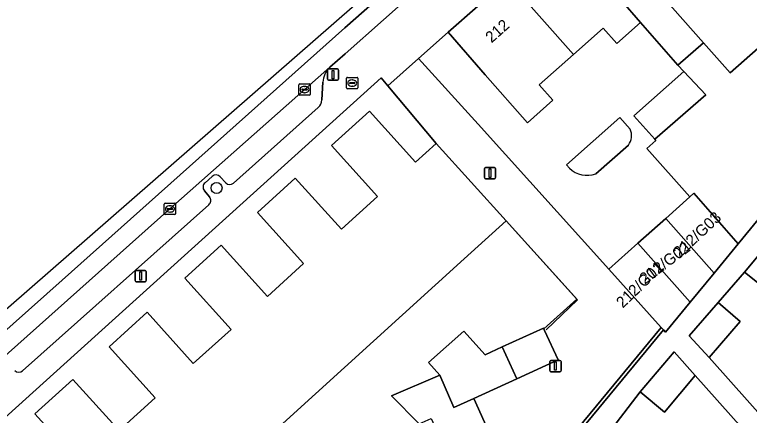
# Model space of a CAD drawing. Extents: x 162172 to 163187, y 382874 to 383685.
# Drawn here: x 162730.1 to 162795.1, y 383572.5 to 383607.9 of the extents above; entities that cross this region are included whole.
import ezdxf

# ---------------------------------------------------------------- set-up
doc = ezdxf.new("R2010")
doc.units = 0
for name, color, linetype in [('IMGEO_Boom', 7, 'Continuous'), ('IMGEO_Brandkraan', 7, 'Continuous'), ('IMGEO_Erf', 7, 'Continuous'), ('IMGEO_Hek', 7, 'Continuous'), ('IMGEO_Kolk', 7, 'Continuous'), ('IMGEO_Lichtmast', 7, 'Continuous'), ('IMGEO_Muur', 7, 'Continuous'), ('IMGEO_Pand', 7, 'Continuous'), ('IMGEO_Pand_nummerreeks', 7, 'Continuous'), ('IMGEO_Parkeervlak_open', 7, 'Continuous'), ('IMGEO_Rijbaan_lokaal_gesloten', 7, 'Continuous'), ('IMGEO_Rijbaan_lokaal_open', 7, 'Continuous'), ('IMGEO_Voetpad_open', 7, 'Continuous')]:
    doc.layers.add(name, color=color, linetype=linetype)

msp = doc.modelspace()

# ---------------------------------------------------------------- linework, layer by layer
at = {"layer": 'IMGEO_Boom'}
msp.add_circle((162747.947, 383592.599), 0.489, dxfattribs=at)
at = {"layer": 'IMGEO_Brandkraan'}
for p, q in [((162759.45, 383601.44), (162759.45, 383602.292)), ((162759.525, 383602.366), (162760.377, 383602.366)), ((162759.938, 383602.146), (162759.963, 383602.146)), ((162760.451, 383602.292), (162760.451, 383601.44)), ((162760.377, 383601.366), (162759.525, 383601.366)), ((162759.709, 383601.86), (162759.709, 383601.872)), ((162760.147, 383601.823), (162759.749, 383601.823)), ((162759.752, 383601.909), (162760.15, 383601.909)), ((162759.961, 383601.586), (162759.936, 383601.586)), ((162760.193, 383601.872), (162760.193, 383601.86))]:
    msp.add_line(p, q, dxfattribs=at)
for points in [[(162759.45, 383601.44), (162759.45, 383602.292)], [(162759.525, 383602.366), (162760.377, 383602.366)], [(162760.451, 383602.292), (162760.451, 383601.44)], [(162760.377, 383601.366), (162759.525, 383601.366)]]:
    msp.add_lwpolyline(points, dxfattribs=at)
for centre, radius, start, end in [((162759.527, 383602.29), 0.0765, 91.55205, 178.44795), ((162759.527, 383602.29), 0.0765, 91.55205, 178.44795), ((162760.375, 383602.29), 0.0765, 1.55205, 88.44795), ((162760.375, 383602.29), 0.0765, 1.55205, 88.44795), ((162759.527, 383601.442), 0.0765, 181.55205, 268.44795), ((162759.527, 383601.442), 0.0765, 181.55205, 268.44795), ((162759.749, 383601.869), 0.0403, 85.87752, 175.75265), ((162759.746, 383601.859), 0.0366, 178.93798, 274.71019), ((162760.15, 383601.866), 0.043, 264.86636, 352.45326), ((162760.154, 383601.871), 0.0386, 1.73085, 96.63898), ((162760.375, 383601.442), 0.0765, 271.55205, 358.44795), ((162760.375, 383601.442), 0.0765, 271.55205, 358.44795)]:
    msp.add_arc(centre, radius, start, end, dxfattribs=at)
for centre, major_axis, ratio, start_param, end_param in [((162759.937, 383601.866), (-0.387, 0.002), 0.722429, 4.712389, 7.853982), ((162759.962, 383601.866), (-0.39, 0.002), 0.717154, 1.570796, 4.712389)]:
    msp.add_ellipse(centre, major_axis=major_axis, ratio=ratio, start_param=start_param, end_param=end_param, dxfattribs=at)
at = {"layer": 'IMGEO_Erf'}
for points in [[(162795.627, 383612.514), (162792.557, 383615.988), (162792.397, 383615.846), (162786.462, 383610.601), (162791.028, 383605.434), (162793.394, 383602.757), (162799.063, 383607.768), (162800.509, 383606.156), (162800.881, 383606.569)], [(162789.278, 383602.881), (162788.745, 383603.444), (162785.463, 383607.222), (162783.359, 383605.362), (162782.158, 383606.722), (162779.518, 383604.389), (162776.487, 383601.71), (162777.692, 383600.347), (162775.442, 383598.359), (162771.695, 383602.598), (162768.445, 383606.355), (162765.814, 383604.025), (162771.076, 383598.223), (162782.64, 383585.421), (162785.229, 383587.708), (162787.701, 383589.893), (162789.813, 383591.807), (162786.023, 383596.096), (162786.81, 383596.791), (162786.713, 383596.901), (162784.871, 383598.985)]]:
    msp.add_lwpolyline(points, close=True, dxfattribs=at)
for points in [[(162735.969, 383568.132), (162731.883, 383572.648), (162735.239, 383575.681), (162739.325, 383571.165), (162742.528, 383574.047), (162738.442, 383578.563), (162741.797, 383581.609), (162745.883, 383577.093), (162749.227, 383580.104), (162745.141, 383584.62), (162748.36, 383587.531), (162752.446, 383583.015), (162755.652, 383585.916), (162751.566, 383590.432), (162754.915, 383593.462), (162759.001, 383588.946), (162762.197, 383591.837), (162758.111, 383596.353), (162761.47, 383599.392), (162765.553, 383594.88), (162767.362, 383596.517), (162763.095, 383601.608), (162762.794, 383601.985), (162762.497, 383602.315), (162717.92, 383562.116)], [(162779.165, 383594.355), (162778.918, 383594.653), (162783.624, 383598.831)], [(162783.624, 383598.831), (162784.544, 383597.794)], [(162784.386, 383596.388), (162781.496, 383593.852)], [(162765.857, 383571.765), (162763.423, 383574.226), (162767.691, 383576.05), (162766.699, 383577.159), (162769.819, 383579.948), (162771.697, 383577.848), (162773.224, 383578.546), (162776.869, 383580.212), (162776.901, 383580.142), (162779.818, 383582.781), (162773.559, 383589.683), (162769.856, 383586.324), (162740.673, 383559.855)], [(162796.691, 383583.537), (162794.657, 383585.167), (162792.315, 383582.468), (162794.256, 383580.795), (162791.527, 383577.627), (162796.798, 383571.709)], [(162799.523, 383565.692), (162790.288, 383576.032), (162787.563, 383572.784), (162785.432, 383574.572), (162783.3, 383571.802), (162785.251, 383570.139), (162782.759, 383567.215), (162780.267, 383564.291), (162778.317, 383565.954), (162769.478, 383555.485), (162771.261, 383553.6), (162768.748, 383551.084), (162766.964, 383552.97), (162759.834, 383545.997), (162755.032, 383541.389), (162744.224, 383530.511)]]:
    msp.add_lwpolyline(points, dxfattribs=at)
for centre, radius, start, end in [((162783.222, 383597.231), 1.437, 324.09757, 23.07895), ((162780.717, 383595.896), 2.188, 224.79747, 290.84856)]:
    msp.add_arc(centre, radius, start, end, dxfattribs=at)
at = {"layer": 'IMGEO_Hek'}
msp.add_lwpolyline([(162787.472, 383580.054), (162770.189, 383559.114), (162736.009, 383524.817), (162699.363, 383488.421)], dxfattribs=at)
at = {"layer": 'IMGEO_Kolk'}
for p, q in [((162755.235, 383600.867), (162755.235, 383601.719)), ((162755.31, 383601.793), (162756.162, 383601.793)), ((162755.494, 383601.287), (162755.494, 383601.299)), ((162755.537, 383601.336), (162755.935, 383601.336)), ((162755.723, 383601.573), (162755.748, 383601.573)), ((162755.978, 383601.299), (162755.978, 383601.287)), ((162756.236, 383601.719), (162756.236, 383600.867)), ((162756.162, 383600.793), (162755.31, 383600.793)), ((162755.932, 383601.25), (162755.534, 383601.25)), ((162755.746, 383601.013), (162755.721, 383601.013)), ((162743.323, 383590.319), (162743.323, 383591.171)), ((162743.398, 383591.245), (162744.25, 383591.245)), ((162743.811, 383591.025), (162743.836, 383591.025)), ((162744.324, 383591.171), (162744.324, 383590.319)), ((162744.25, 383590.245), (162743.398, 383590.245)), ((162743.582, 383590.739), (162743.582, 383590.751)), ((162744.02, 383590.702), (162743.622, 383590.702)), ((162743.625, 383590.788), (162744.023, 383590.788)), ((162743.834, 383590.465), (162743.809, 383590.465)), ((162744.066, 383590.751), (162744.066, 383590.739))]:
    msp.add_line(p, q, dxfattribs=at)
for points in [[(162755.235, 383600.867), (162755.235, 383601.719)], [(162755.31, 383601.793), (162756.162, 383601.793)], [(162756.236, 383601.719), (162756.236, 383600.867)], [(162756.162, 383600.793), (162755.31, 383600.793)], [(162743.323, 383590.319), (162743.323, 383591.171)], [(162743.398, 383591.245), (162744.25, 383591.245)], [(162744.324, 383591.171), (162744.324, 383590.319)], [(162744.25, 383590.245), (162743.398, 383590.245)]]:
    msp.add_lwpolyline(points, dxfattribs=at)
for centre, radius, start, end in [((162755.312, 383601.717), 0.0765, 91.55205, 178.44795), ((162755.312, 383601.717), 0.0765, 91.55205, 178.44795), ((162755.534, 383601.296), 0.0403, 85.87752, 175.75265), ((162755.531, 383601.286), 0.0366, 178.93798, 274.71019), ((162755.935, 383601.293), 0.043, 264.86636, 352.45326), ((162755.939, 383601.298), 0.0386, 1.73085, 96.63898), ((162756.16, 383601.717), 0.0765, 1.55205, 88.44795), ((162756.16, 383601.717), 0.0765, 1.55205, 88.44795), ((162755.312, 383600.869), 0.0765, 181.55205, 268.44795), ((162755.312, 383600.869), 0.0765, 181.55205, 268.44795), ((162756.16, 383600.869), 0.0765, 271.55205, 358.44795), ((162756.16, 383600.869), 0.0765, 271.55205, 358.44795), ((162743.4, 383591.169), 0.0765, 91.55205, 178.44795), ((162743.4, 383591.169), 0.0765, 91.55205, 178.44795), ((162744.248, 383591.169), 0.0765, 1.55205, 88.44795), ((162744.248, 383591.169), 0.0765, 1.55205, 88.44795), ((162743.4, 383590.321), 0.0765, 181.55205, 268.44795), ((162743.4, 383590.321), 0.0765, 181.55205, 268.44795), ((162743.622, 383590.748), 0.0403, 85.87752, 175.75265), ((162743.619, 383590.738), 0.0366, 178.93798, 274.71019), ((162744.023, 383590.745), 0.043, 264.86636, 352.45326), ((162744.027, 383590.75), 0.0386, 1.73085, 96.63898), ((162744.248, 383590.321), 0.0765, 271.55205, 358.44795), ((162744.248, 383590.321), 0.0765, 271.55205, 358.44795)]:
    msp.add_arc(centre, radius, start, end, dxfattribs=at)
for centre, major_axis, ratio, start_param, end_param in [((162755.722, 383601.293), (-0.387, 0.002), 0.722429, 4.712389, 7.853982), ((162755.747, 383601.293), (-0.39, 0.002), 0.717154, 1.570796, 4.712389), ((162743.81, 383590.745), (-0.387, 0.002), 0.722429, 4.712389, 7.853982), ((162743.835, 383590.745), (-0.39, 0.002), 0.717154, 1.570796, 4.712389)]:
    msp.add_ellipse(centre, major_axis=major_axis, ratio=ratio, start_param=start_param, end_param=end_param, dxfattribs=at)
at = {"layer": 'IMGEO_Lichtmast'}
for p, q in [((162757.748, 383602.216), (162757.748, 383603.016)), ((162757.748, 383603.016), (162757.748, 383602.216)), ((162757.848, 383603.116), (162758.638, 383603.116)), ((162758.638, 383603.116), (162757.848, 383603.116)), ((162758.738, 383603.016), (162758.738, 383602.216)), ((162758.738, 383602.216), (162758.738, 383603.016)), ((162758.638, 383602.116), (162757.848, 383602.116)), ((162757.848, 383602.116), (162758.638, 383602.116)), ((162771.641, 383593.509), (162771.641, 383594.309)), ((162771.641, 383594.309), (162771.641, 383593.509)), ((162771.741, 383594.409), (162772.531, 383594.409)), ((162772.531, 383594.409), (162771.741, 383594.409)), ((162772.631, 383594.309), (162772.631, 383593.509)), ((162772.631, 383593.509), (162772.631, 383594.309)), ((162772.531, 383593.409), (162771.741, 383593.409)), ((162771.741, 383593.409), (162772.531, 383593.409)), ((162740.74, 383584.411), (162740.74, 383585.211)), ((162740.74, 383585.211), (162740.74, 383584.411)), ((162740.84, 383585.311), (162741.63, 383585.311)), ((162741.63, 383585.311), (162740.84, 383585.311)), ((162741.73, 383585.211), (162741.73, 383584.411)), ((162741.73, 383584.411), (162741.73, 383585.211)), ((162741.63, 383584.311), (162740.84, 383584.311)), ((162740.84, 383584.311), (162741.63, 383584.311)), ((162777.433, 383576.458), (162777.433, 383577.258)), ((162777.433, 383577.258), (162777.433, 383576.458)), ((162777.533, 383577.358), (162778.323, 383577.358)), ((162778.323, 383577.358), (162777.533, 383577.358)), ((162778.423, 383577.258), (162778.423, 383576.458)), ((162778.423, 383576.458), (162778.423, 383577.258)), ((162778.323, 383576.358), (162777.533, 383576.358)), ((162777.533, 383576.358), (162778.323, 383576.358))]:
    msp.add_line(p, q, dxfattribs=at)
for points in [[(162758.168, 383602.991), (162758.318, 383602.991), (162758.318, 383602.241), (162758.168, 383602.241), (162758.168, 383602.991)], [(162772.061, 383594.284), (162772.211, 383594.284), (162772.211, 383593.534), (162772.061, 383593.534), (162772.061, 383594.284)], [(162741.16, 383585.186), (162741.31, 383585.186), (162741.31, 383584.436), (162741.16, 383584.436), (162741.16, 383585.186)], [(162777.853, 383577.233), (162778.003, 383577.233), (162778.003, 383576.483), (162777.853, 383576.483), (162777.853, 383577.233)]]:
    msp.add_lwpolyline(points, dxfattribs=at)
for centre, start, end in [((162757.848, 383603.016), 90, 180), ((162757.848, 383603.016), 90, 180), ((162758.638, 383603.016), 0, 90), ((162758.638, 383603.016), 360, 90), ((162757.848, 383602.216), 180, 270), ((162757.848, 383602.216), 180, 270), ((162758.638, 383602.216), 270, 0), ((162758.638, 383602.216), 270, 0), ((162771.741, 383594.309), 90, 180), ((162771.741, 383594.309), 90, 180), ((162772.531, 383594.309), 0, 90), ((162772.531, 383594.309), 360, 90), ((162771.741, 383593.509), 180, 270), ((162771.741, 383593.509), 180, 270), ((162772.531, 383593.509), 270, 0), ((162772.531, 383593.509), 270, 0), ((162740.84, 383585.211), 90, 180), ((162740.84, 383585.211), 90, 180), ((162741.63, 383585.211), 0, 90), ((162741.63, 383585.211), 360, 90), ((162740.84, 383584.411), 180, 270), ((162740.84, 383584.411), 180, 270), ((162741.63, 383584.411), 270, 0), ((162741.63, 383584.411), 270, 0), ((162777.533, 383577.258), 90, 180), ((162777.533, 383577.258), 90, 180), ((162778.323, 383577.258), 0, 90), ((162778.323, 383577.258), 360, 90), ((162777.533, 383576.458), 180, 270), ((162777.533, 383576.458), 180, 270), ((162778.323, 383576.458), 270, 0), ((162778.323, 383576.458), 270, 0)]:
    msp.add_arc(centre, 0.1, start, end, dxfattribs=at)
at = {"layer": 'IMGEO_Muur'}
for points in [[(162771.076, 383598.223), (162782.64, 383585.421)], [(162773.559, 383589.683), (162779.87, 383582.724), (162777.104, 383580.074)]]:
    msp.add_lwpolyline(points, dxfattribs=at)
at = {"layer": 'IMGEO_Pand'}
for points in [[(162792.397, 383615.846), (162792.557, 383615.988), (162786.75, 383622.559), (162778.49, 383615.247), (162785.463, 383607.222), (162788.745, 383603.444), (162791.028, 383605.434), (162786.462, 383610.601)], [(162778.49, 383615.247), (162773.686, 383610.994), (162779.518, 383604.389), (162782.158, 383606.722), (162783.359, 383605.362), (162785.463, 383607.222)], [(162779.518, 383604.389), (162773.686, 383610.994), (162768.445, 383606.355), (162771.695, 383602.598), (162775.442, 383598.359), (162777.692, 383600.347), (162776.487, 383601.71)], [(162805.094, 383601.047), (162800.509, 383606.156), (162799.063, 383607.768), (162793.394, 383602.757), (162791.028, 383605.434), (162788.745, 383603.444), (162789.278, 383602.881), (162791.223, 383600.829), (162786.713, 383596.901), (162786.81, 383596.791), (162786.023, 383596.096), (162789.813, 383591.807), (162790.171, 383592.123), (162794.091, 383587.662)], [(162791.223, 383600.829), (162789.278, 383602.881), (162784.871, 383598.985), (162786.713, 383596.901)], [(162787.701, 383589.893), (162791.964, 383585.075), (162794.091, 383587.662), (162790.171, 383592.123), (162789.813, 383591.807)], [(162787.701, 383589.893), (162785.229, 383587.708), (162789.843, 383582.494), (162791.964, 383585.075)], [(162789.843, 383582.494), (162785.229, 383587.708), (162782.64, 383585.421), (162787.269, 383580.28), (162787.472, 383580.054), (162787.663, 383579.842)], [(162799.212, 383586.534), (162797.218, 383588.212), (162794.657, 383585.167), (162796.691, 383583.537)], [(162792.315, 383582.468), (162789.771, 383579.516), (162791.527, 383577.627), (162794.256, 383580.795)], [(162774.513, 383575.735), (162773.224, 383578.546), (162771.697, 383577.848), (162769.819, 383579.948), (162766.699, 383577.159), (162767.691, 383576.05), (162768.942, 383573.188), (162770.696, 383573.99)], [(162776.901, 383580.142), (162776.869, 383580.212), (162773.224, 383578.546), (162774.513, 383575.735), (162778.158, 383577.401), (162776.96, 383580.012)], [(162790.288, 383576.032), (162788.418, 383578.126), (162785.432, 383574.572), (162787.563, 383572.784)], [(162770.696, 383573.99), (162768.942, 383573.188), (162767.691, 383576.05), (162763.423, 383574.226), (162765.857, 383571.765), (162766.926, 383572.233), (162768.14, 383569.583), (162771.924, 383571.313)]]:
    msp.add_lwpolyline(points, close=True, dxfattribs=at)
for points in [[(162740.673, 383559.855), (162769.856, 383586.324), (162773.559, 383589.683), (162767.362, 383596.517), (162765.553, 383594.88), (162761.47, 383599.392), (162758.111, 383596.353), (162762.197, 383591.837), (162759.001, 383588.946), (162754.915, 383593.462), (162751.566, 383590.432), (162755.652, 383585.916), (162752.446, 383583.015), (162748.36, 383587.531), (162745.141, 383584.62), (162749.227, 383580.104), (162745.883, 383577.093), (162741.797, 383581.609), (162738.442, 383578.563), (162742.528, 383574.047), (162739.325, 383571.165), (162735.239, 383575.681), (162731.883, 383572.648), (162735.969, 383568.132)], [(162784.544, 383597.794), (162783.624, 383598.831), (162778.918, 383594.653), (162779.165, 383594.355)], [(162781.496, 383593.852), (162784.386, 383596.388)]]:
    msp.add_lwpolyline(points, dxfattribs=at)
for centre, radius, start, end in [((162783.222, 383597.231), 1.437, 324.09757, 23.07895), ((162780.717, 383595.896), 2.188, 224.79747, 290.84856)]:
    msp.add_arc(centre, radius, start, end, dxfattribs=at)
at = {"layer": 'IMGEO_Parkeervlak_open'}
for points in [[(162757.962, 383603.266), (162743.824, 383590.746), (162726.771, 383575.578), (162715.261, 383565.336), (162700.174, 383551.938), (162683.894, 383537.45), (162669.665, 383524.825), (162662.451, 383518.384), (162656.498, 383513.075)], [(162757.271, 383600.388), (162757.362, 383601.933)], [(162749.442, 383593.027), (162756.942, 383599.695)], [(162746.926, 383593.054), (162747.559, 383593.619)], [(162748.265, 383593.585), (162748.755, 383593.041)], [(162747.32, 383591.8), (162746.866, 383592.358)], [(162730.793, 383576.437), (162747.25, 383591.116)]]:
    msp.add_lwpolyline(points, dxfattribs=at)
for centre, radius, start, end in [((162759.241, 383601.889), 1.88, 132.88252, 178.65127), ((162756.28, 383600.434), 0.992, 311.8584, 357.34978), ((162747.895, 383593.248), 0.5, 42.30351, 132.18218), ((162747.241, 383592.676), 0.492, 129.82109, 220.32469), ((162749.106, 383593.385), 0.492, 224.486, 313.17913), ((162746.957, 383591.492), 0.476, 307.91973, 40.39375), ((162730.455, 383576.862), 0.543, 227.73402, 308.52355)]:
    msp.add_arc(centre, radius, start, end, dxfattribs=at)
at = {"layer": 'IMGEO_Rijbaan_lokaal_gesloten'}
for points in [[(162575.926, 383440.306), (162578.565, 383444.116), (162582.633, 383450.258), (162596.824, 383462.654), (162637.568, 383498.615), (162689.014, 383544.186), (162734.284, 383584.449), (162759.283, 383606.749), (162778.679, 383623.816), (162796.954, 383640.261), (162813.125, 383654.021), (162813.712, 383654.475), (162813.538, 383654.666), (162810.667, 383652.751), (162760.193, 383608.758), (162655.931, 383517.885), (162648.311, 383511.243), (162639.616, 383503.665), (162572.318, 383443.713), (162533.593, 383410.347)], [(162683.894, 383537.45), (162700.174, 383551.938), (162715.261, 383565.336), (162726.771, 383575.578), (162743.824, 383590.746), (162757.962, 383603.266), (162759.324, 383604.456), (162766.112, 383610.487), (162771.204, 383614.993), (162772.577, 383616.194), (162799.979, 383640.559), (162804.504, 383644.57), (162807.572, 383647.162), (162811.025, 383650.012), (162813.152, 383651.728), (162814.946, 383653.116), (162813.712, 383654.475), (162813.125, 383654.021), (162796.954, 383640.261), (162778.679, 383623.816), (162759.283, 383606.749), (162734.284, 383584.449), (162689.014, 383544.186), (162637.568, 383498.615)]]:
    msp.add_lwpolyline(points, dxfattribs=at)
at = {"layer": 'IMGEO_Rijbaan_lokaal_open'}
msp.add_lwpolyline([(162769.966, 383559.316), (162787.269, 383580.28), (162782.64, 383585.421), (162771.076, 383598.223), (162765.814, 383604.025), (162763.095, 383601.608), (162767.362, 383596.517), (162773.559, 383589.683), (162779.818, 383582.781), (162776.901, 383580.142), (162776.96, 383580.012), (162778.158, 383577.401), (162774.513, 383575.735), (162770.696, 383573.99), (162771.924, 383571.313)], dxfattribs=at)
at = {"layer": 'IMGEO_Voetpad_open'}
for points in [[(162656.774, 383506.961), (162717.92, 383562.116), (162762.497, 383602.315), (162762.794, 383601.985), (162763.095, 383601.608), (162765.814, 383604.025), (162768.445, 383606.355), (162773.686, 383610.994), (162778.49, 383615.247), (162786.75, 383622.559), (162791.147, 383626.451), (162795.293, 383630.121), (162799.151, 383633.536), (162800.915, 383635.066), (162801.961, 383635.997), (162809.673, 383642.861), (162813.403, 383646.181), (162817.242, 383649.598), (162824.34, 383655.915), (162820.697, 383657.263), (162819.765, 383656.681), (162814.946, 383653.116), (162813.152, 383651.728)], [(162771.204, 383614.993), (162766.112, 383610.487), (162759.324, 383604.456), (162757.962, 383603.266)], [(162812.005, 383612.313), (162805.094, 383601.047), (162794.091, 383587.662), (162791.964, 383585.075), (162789.843, 383582.494), (162787.663, 383579.842), (162787.472, 383580.054), (162770.189, 383559.114), (162736.009, 383524.817)], [(162757.362, 383601.933), (162757.271, 383600.388)], [(162756.942, 383599.695), (162749.442, 383593.027)], [(162747.559, 383593.619), (162746.926, 383593.054)], [(162748.755, 383593.041), (162748.265, 383593.585)], [(162746.866, 383592.358), (162747.32, 383591.8)], [(162747.25, 383591.116), (162730.793, 383576.437)], [(162796.798, 383571.709), (162791.527, 383577.627), (162789.771, 383579.516), (162792.315, 383582.468), (162794.657, 383585.167), (162797.218, 383588.212)], [(162744.224, 383530.511), (162755.032, 383541.389), (162759.834, 383545.997), (162766.964, 383552.97), (162769.478, 383555.485), (162778.317, 383565.954), (162780.808, 383568.878), (162783.3, 383571.802), (162785.432, 383574.572), (162788.418, 383578.126), (162790.288, 383576.032), (162799.523, 383565.692)]]:
    msp.add_lwpolyline(points, dxfattribs=at)
msp.add_lwpolyline([(162787.472, 383580.054), (162787.269, 383580.28), (162769.966, 383559.316), (162735.856, 383525.085), (162691.809, 383481.476), (162689.577, 383481.14), (162688.137, 383479.847), (162688.527, 383479.685), (162689.877, 383480.871), (162692.034, 383481.232), (162696.527, 383485.64), (162699.363, 383488.421), (162700.494, 383489.544), (162736.009, 383524.817), (162770.189, 383559.114)], close=True, dxfattribs=at)
for centre, radius, start, end in [((162759.241, 383601.889), 1.88, 132.88252, 178.65127), ((162756.28, 383600.434), 0.992, 311.8584, 357.34978), ((162747.895, 383593.248), 0.5, 42.30351, 132.18218), ((162747.241, 383592.676), 0.492, 129.82109, 220.32469), ((162749.106, 383593.385), 0.492, 224.486, 313.17913), ((162746.957, 383591.492), 0.476, 307.91973, 40.39375), ((162730.455, 383576.862), 0.543, 227.73402, 308.52355)]:
    msp.add_arc(centre, radius, start, end, dxfattribs=at)

# ---------------------------------------------------------------- texts
at = {"layer": 'IMGEO_Pand_nummerreeks'}
for s, rotation, p in [('212', 41.51321, (162772.274, 383605.364)), ('212/G03', 42.8789, (162788.924, 383586.376)), ('212/G02', 36.8699, (162785.84, 383584.043)), ('212/G01', 43.99491, (162783.884, 383581.924))]:
    msp.add_text(s, height=1, rotation=rotation, dxfattribs=at).set_placement(p)

doc.saveas('drawing.dxf')
